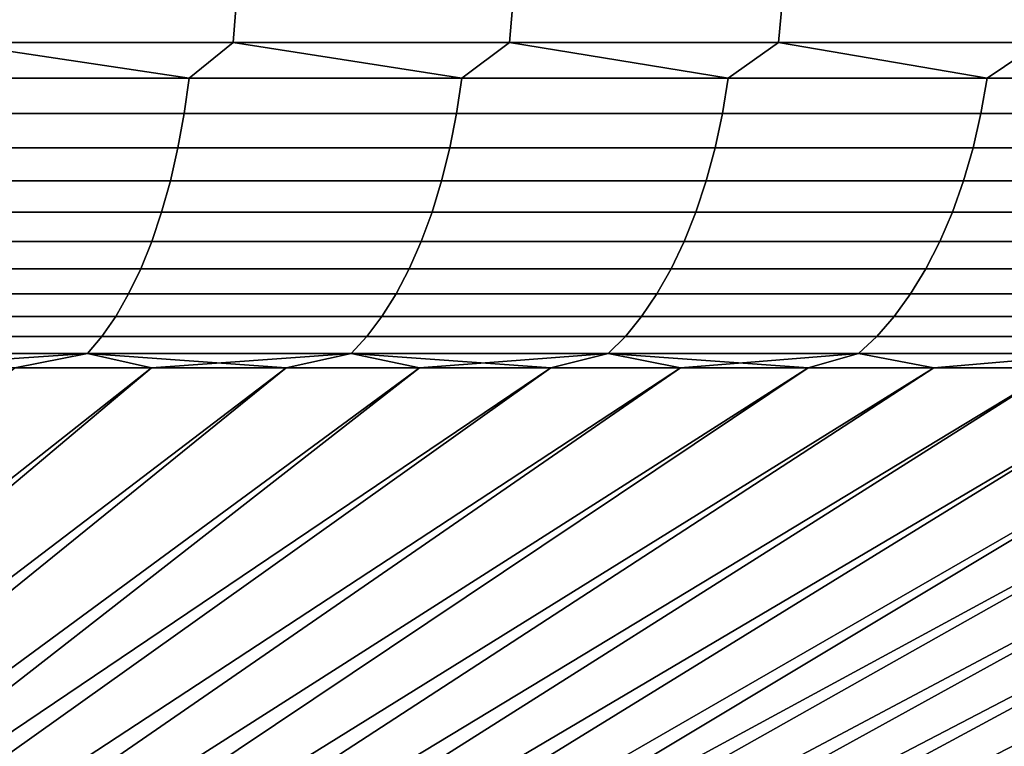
# Model space of a CAD drawing. Header units: metres. Extents: x -109 to 109, y -100 to 58.
# Tile 637 of 642: x 89.68 to 94.32, y 51.22 to 54.64. Entities that reach past the tile are written whole.
import ezdxf

# ---------------------------------------------------------------- set-up
doc = ezdxf.new("R2010")
doc.units = ezdxf.units.M
doc.layers.add('solid_21_062_100_XXX', color=7, linetype='CONTINUOUS')

msp = doc.modelspace()

# ---------------------------------------------------------------- linework, layer by layer
at = {"layer": 'solid_21_062_100_XXX'}
for points in [[(90.686821, 54.537159, -28.490984), (89.355873, 54.537159, -29.11578), (89.627403, 58.349998, -29.730816), (90.98658, 58.349998, -29.092766)], [(89.355873, 54.537159, 29.11578), (90.686821, 54.537159, 28.490984), (90.98658, 58.349998, 29.092766), (89.627403, 58.349998, 29.730816)], [(91.987495, 54.537159, -27.805386), (90.686821, 54.537159, -28.490984), (90.98658, 58.349998, -29.092766), (92.314568, 58.349998, -28.392773)], [(90.686821, 54.537159, 28.490984), (91.987495, 54.537159, 27.805386), (92.314568, 58.349998, 28.392773), (90.98658, 58.349998, 29.092766)], [(93.255119, 54.537159, -27.060452), (91.987495, 54.537159, -27.805386), (92.314568, 58.349998, -28.392773), (93.6091, 58.349998, -27.632023)], [(91.987495, 54.537159, 27.805386), (93.255119, 54.537159, 27.06045), (93.6091, 58.349998, 27.632023), (92.314568, 58.349998, 28.392773)], [(94.486984, 54.537159, -26.257769), (93.255119, 54.537159, -27.060452), (93.6091, 58.349998, -27.632023), (94.86689, 58.349998, -26.81245)], [(93.255119, 54.537159, 27.06045), (94.486984, 54.537159, 26.257769), (94.86689, 58.349998, 26.81245), (93.6091, 58.349998, 27.632023)], [(89.165321, 54.368504, -29.158497), (89.355873, 54.537159, -29.11578), (90.479332, 54.368504, -28.551821)], [(90.479332, 54.368504, 28.551821), (89.355873, 54.537159, 29.11578), (89.165321, 54.368504, 29.158497)], [(90.479332, 54.368504, -28.551821), (89.355873, 54.537159, -29.11578), (90.686821, 54.537159, -28.490984)], [(90.479332, 54.368504, 28.551821), (90.686821, 54.537159, 28.490984), (89.355873, 54.537159, 29.11578)], [(90.479332, 54.368504, -28.551821), (90.686821, 54.537159, -28.490984), (91.764374, 54.368504, -27.885969)], [(91.764374, 54.368504, 27.885969), (90.686821, 54.537159, 28.490984), (90.479332, 54.368504, 28.551821)], [(91.764374, 54.368504, -27.885969), (90.686821, 54.537159, -28.490984), (91.987495, 54.537159, -27.805386)], [(91.764374, 54.368504, 27.885969), (91.987495, 54.537159, 27.805386), (90.686821, 54.537159, 28.490984)], [(91.764374, 54.368504, -27.885969), (91.987495, 54.537159, -27.805386), (93.017769, 54.368504, -27.162317)], [(93.017769, 54.368504, 27.162317), (91.987495, 54.537159, 27.805386), (91.764374, 54.368504, 27.885969)], [(93.017769, 54.368504, -27.162317), (91.987495, 54.537159, -27.805386), (93.255119, 54.537159, -27.060452)], [(93.017769, 54.368504, 27.162317), (93.255119, 54.537159, 27.06045), (91.987495, 54.537159, 27.805386)], [(93.017769, 54.368504, -27.162317), (93.255119, 54.537159, -27.060452), (94.236938, 54.368504, -26.382368)], [(94.236938, 54.368504, 26.382368), (93.255119, 54.537159, 27.06045), (93.017769, 54.368504, 27.162317)], [(94.236938, 54.368504, -26.382368), (93.255119, 54.537159, -27.060452), (94.486984, 54.537159, -26.257769)], [(94.236938, 54.368504, 26.382368), (94.486984, 54.537159, 26.257769), (93.255119, 54.537159, 27.06045)], [(94.236938, 54.368504, -26.382368), (94.486984, 54.537159, -26.257769), (95.419334, 54.368504, -25.547739)], [(95.419334, 54.368504, 25.547739), (94.486984, 54.537159, 26.257769), (94.236938, 54.368504, 26.382368)], [(90.479332, 54.368504, 28.551821), (89.165321, 54.368504, 29.158497), (89.144455, 54.201889, 29.110453), (90.456299, 54.201889, 28.504776)], [(89.165321, 54.368504, -29.158497), (90.479332, 54.368504, -28.551821), (90.456299, 54.201889, -28.504776), (89.144455, 54.201889, -29.110453)], [(91.764374, 54.368504, 27.885969), (90.479332, 54.368504, 28.551821), (90.456299, 54.201889, 28.504776), (91.73922, 54.201889, 27.840021)], [(90.479332, 54.368504, -28.551821), (91.764374, 54.368504, -27.885969), (91.73922, 54.201889, -27.840021), (90.456299, 54.201889, -28.504776)], [(93.017769, 54.368504, 27.162317), (91.764374, 54.368504, 27.885969), (91.73922, 54.201889, 27.840021), (92.990555, 54.201889, 27.117563)], [(91.764374, 54.368504, -27.885969), (93.017769, 54.368504, -27.162317), (92.990555, 54.201889, -27.117563), (91.73922, 54.201889, -27.840021)], [(94.236938, 54.368504, 26.382368), (93.017769, 54.368504, 27.162317), (92.990555, 54.201889, 27.117563), (94.20771, 54.201889, 26.3389)], [(93.017769, 54.368504, -27.162317), (94.236938, 54.368504, -26.382368), (94.20771, 54.201889, -26.3389), (92.990555, 54.201889, -27.117563)], [(95.419334, 54.368504, 25.547739), (94.236938, 54.368504, 26.382368), (94.20771, 54.201889, 26.3389), (95.388161, 54.201889, 25.505644)], [(94.236938, 54.368504, -26.382368), (95.419334, 54.368504, -25.547739), (95.388161, 54.201889, -25.505644), (94.20771, 54.201889, -26.3389)], [(90.456299, 54.201889, 28.504776), (89.144455, 54.201889, 29.110453), (89.117874, 54.040485, 29.049259), (90.426964, 54.040485, 28.444857)], [(89.144455, 54.201889, -29.110453), (90.456299, 54.201889, -28.504776), (90.426964, 54.040485, -28.444857), (89.117874, 54.040485, -29.049259)], [(91.73922, 54.201889, 27.840021), (90.456299, 54.201889, 28.504776), (90.426964, 54.040485, 28.444857), (91.707184, 54.040485, 27.781498)], [(90.456299, 54.201889, -28.504776), (91.73922, 54.201889, -27.840021), (91.707184, 54.040485, -27.781498), (90.426964, 54.040485, -28.444857)], [(92.990555, 54.201889, 27.117563), (91.73922, 54.201889, 27.840021), (91.707184, 54.040485, 27.781498), (92.955887, 54.040485, 27.060558)], [(91.73922, 54.201889, -27.840021), (92.990555, 54.201889, -27.117563), (92.955887, 54.040485, -27.060558), (91.707184, 54.040485, -27.781498)], [(94.20771, 54.201889, 26.3389), (92.990555, 54.201889, 27.117563), (92.955887, 54.040485, 27.060558), (94.170486, 54.040485, 26.283531)], [(92.990555, 54.201889, -27.117563), (94.20771, 54.201889, -26.3389), (94.170486, 54.040485, -26.283531), (92.955887, 54.040485, -27.060558)], [(95.388161, 54.201889, 25.505644), (94.20771, 54.201889, 26.3389), (94.170486, 54.040485, 26.283531), (95.348457, 54.040485, 25.452028)], [(94.20771, 54.201889, -26.3389), (95.388161, 54.201889, -25.505644), (95.348457, 54.040485, -25.452028), (94.170486, 54.040485, -26.283531)], [(90.426964, 54.040485, 28.444857), (89.117874, 54.040485, 29.049259), (89.085785, 53.885513, 28.975382), (90.391548, 53.885513, 28.372519)], [(89.117874, 54.040485, -29.049259), (90.426964, 54.040485, -28.444857), (90.391548, 53.885513, -28.372519), (89.085785, 53.885513, -28.975382)], [(91.707184, 54.040485, 27.781498), (90.426964, 54.040485, 28.444857), (90.391548, 53.885513, 28.372519), (91.66851, 53.885513, 27.710846)], [(90.426964, 54.040485, -28.444857), (91.707184, 54.040485, -27.781498), (91.66851, 53.885513, -27.710846), (90.391548, 53.885513, -28.372519)], [(92.955887, 54.040485, 27.060558), (91.707184, 54.040485, 27.781498), (91.66851, 53.885513, 27.710846), (92.91404, 53.885513, 26.991741)], [(91.707184, 54.040485, -27.781498), (92.955887, 54.040485, -27.060558), (92.91404, 53.885513, -26.991741), (91.66851, 53.885513, -27.710846)], [(94.170486, 54.040485, 26.283531), (92.955887, 54.040485, 27.060558), (92.91404, 53.885513, 26.991741), (94.125549, 53.885513, 26.21669)], [(92.955887, 54.040485, -27.060558), (94.170486, 54.040485, -26.283531), (94.125549, 53.885513, -26.21669), (92.91404, 53.885513, -26.991741)], [(95.348457, 54.040485, 25.452028), (94.170486, 54.040485, 26.283531), (94.125549, 53.885513, 26.21669), (95.300522, 53.885513, 25.3873)], [(94.170486, 54.040485, -26.283531), (95.348457, 54.040485, -25.452028), (95.300522, 53.885513, -25.3873), (94.125549, 53.885513, -26.21669)], [(90.391548, 53.885513, 28.372519), (89.085785, 53.885513, 28.975382), (89.048431, 53.738159, 28.889387), (90.350319, 53.738159, 28.288313)], [(89.085785, 53.885513, -28.975382), (90.391548, 53.885513, -28.372519), (90.350319, 53.738159, -28.288313), (89.048431, 53.738159, -28.889387)], [(91.66851, 53.885513, 27.710846), (90.391548, 53.885513, 28.372519), (90.350319, 53.738159, 28.288313), (91.623497, 53.738159, 27.628605)], [(90.391548, 53.885513, -28.372519), (91.66851, 53.885513, -27.710846), (91.623497, 53.738159, -27.628605), (90.350319, 53.738159, -28.288313)], [(92.91404, 53.885513, 26.991741), (91.66851, 53.885513, 27.710846), (91.623497, 53.738159, 27.628605), (92.865326, 53.738159, 26.911633)], [(91.66851, 53.885513, -27.710846), (92.91404, 53.885513, -26.991741), (92.865326, 53.738159, -26.911633), (91.623497, 53.738159, -27.628605)], [(94.125549, 53.885513, 26.21669), (92.91404, 53.885513, 26.991741), (92.865326, 53.738159, 26.911633), (94.073242, 53.738159, 26.138882)], [(92.91404, 53.885513, -26.991741), (94.125549, 53.885513, -26.21669), (94.073242, 53.738159, -26.138882), (92.865326, 53.738159, -26.911633)], [(95.300522, 53.885513, 25.3873), (94.125549, 53.885513, 26.21669), (94.073242, 53.738159, 26.138882), (95.244728, 53.738159, 25.311954)], [(94.125549, 53.885513, -26.21669), (95.300522, 53.885513, -25.3873), (95.244728, 53.738159, -25.311954), (94.073242, 53.738159, -26.138882)], [(90.350319, 53.738159, 28.288313), (89.048431, 53.738159, 28.889387), (89.006104, 53.599548, 28.791929), (90.303596, 53.599548, 28.192883)], [(89.048431, 53.738159, -28.889387), (90.350319, 53.738159, -28.288313), (90.303596, 53.599548, -28.192883), (89.006104, 53.599548, -28.791929)], [(91.623497, 53.738159, 27.628605), (90.350319, 53.738159, 28.288313), (90.303596, 53.599548, 28.192883), (91.572472, 53.599548, 27.5354)], [(90.350319, 53.738159, -28.288313), (91.623497, 53.738159, -27.628605), (91.572472, 53.599548, -27.5354), (90.303596, 53.599548, -28.192883)], [(92.865326, 53.738159, 26.911633), (91.623497, 53.738159, 27.628605), (91.572472, 53.599548, 27.5354), (92.81012, 53.599548, 26.820847)], [(91.623497, 53.738159, -27.628605), (92.865326, 53.738159, -26.911633), (92.81012, 53.599548, -26.820847), (91.572472, 53.599548, -27.5354)], [(94.073242, 53.738159, 26.138882), (92.865326, 53.738159, 26.911633), (92.81012, 53.599548, 26.820847), (94.013954, 53.599548, 26.050703)], [(92.865326, 53.738159, -26.911633), (94.073242, 53.738159, -26.138882), (94.013954, 53.599548, -26.050703), (92.81012, 53.599548, -26.820847)], [(95.244728, 53.738159, 25.311954), (94.073242, 53.738159, 26.138882), (94.013954, 53.599548, 26.050703), (95.181496, 53.599548, 25.226564)], [(94.073242, 53.738159, -26.138882), (95.244728, 53.738159, -25.311954), (95.181496, 53.599548, -25.226564), (94.013954, 53.599548, -26.050703)], [(90.303596, 53.599548, 28.192883), (89.006104, 53.599548, 28.791929), (88.959114, 53.470734, 28.683752), (90.251732, 53.470734, 28.086954)], [(89.006104, 53.599548, -28.791929), (90.303596, 53.599548, -28.192883), (90.251732, 53.470734, -28.086954), (88.959114, 53.470734, -28.683752)], [(91.572472, 53.599548, 27.5354), (90.303596, 53.599548, 28.192883), (90.251732, 53.470734, 28.086954), (91.515846, 53.470734, 27.431942)], [(90.303596, 53.599548, -28.192883), (91.572472, 53.599548, -27.5354), (91.515846, 53.470734, -27.431942), (90.251732, 53.470734, -28.086954)], [(92.81012, 53.599548, 26.820847), (91.572472, 53.599548, 27.5354), (91.515846, 53.470734, 27.431942), (92.74884, 53.470734, 26.720074)], [(91.572472, 53.599548, -27.5354), (92.81012, 53.599548, -26.820847), (92.74884, 53.470734, -26.720074), (91.515846, 53.470734, -27.431942)], [(94.013954, 53.599548, 26.050703), (92.81012, 53.599548, 26.820847), (92.74884, 53.470734, 26.720074), (93.948151, 53.470734, 25.952824)], [(92.81012, 53.599548, -26.820847), (94.013954, 53.599548, -26.050703), (93.948151, 53.470734, -25.952824), (92.74884, 53.470734, -26.720074)], [(95.181496, 53.599548, 25.226564), (94.013954, 53.599548, 26.050703), (93.948151, 53.470734, 25.952824), (95.111305, 53.470734, 25.131783)], [(94.013954, 53.599548, -26.050703), (95.181496, 53.599548, -25.226564), (95.111305, 53.470734, -25.131783), (93.948151, 53.470734, -25.952824)], [(90.251732, 53.470734, 28.086954), (88.959114, 53.470734, 28.683752), (88.907822, 53.352703, 28.565678), (90.195122, 53.352703, 27.971338)], [(88.959114, 53.470734, -28.683752), (90.251732, 53.470734, -28.086954), (90.195122, 53.352703, -27.971338), (88.907822, 53.352703, -28.565678)], [(91.515846, 53.470734, 27.431942), (90.251732, 53.470734, 28.086954), (90.195122, 53.352703, 27.971338), (91.454033, 53.352703, 27.319023)], [(90.251732, 53.470734, -28.086954), (91.515846, 53.470734, -27.431942), (91.454033, 53.352703, -27.319023), (90.195122, 53.352703, -27.971338)], [(92.74884, 53.470734, 26.720074), (91.515846, 53.470734, 27.431942), (91.454033, 53.352703, 27.319023), (92.681953, 53.352703, 26.610085)], [(91.515846, 53.470734, -27.431942), (92.74884, 53.470734, -26.720074), (92.681953, 53.352703, -26.610085), (91.454033, 53.352703, -27.319023)], [(93.948151, 53.470734, 25.952824), (92.74884, 53.470734, 26.720074), (92.681953, 53.352703, 26.610085), (93.876328, 53.352703, 25.845993)], [(92.74884, 53.470734, -26.720074), (93.948151, 53.470734, -25.952824), (93.876328, 53.352703, -25.845993), (92.681953, 53.352703, -26.610085)], [(95.111305, 53.470734, 25.131783), (93.948151, 53.470734, 25.952824), (93.876328, 53.352703, 25.845993), (95.034691, 53.352703, 25.02833)], [(93.948151, 53.470734, -25.952824), (95.111305, 53.470734, -25.131783), (95.034691, 53.352703, -25.02833), (93.876328, 53.352703, -25.845993)], [(90.195122, 53.352703, 27.971338), (88.907822, 53.352703, 28.565678), (88.852631, 53.246349, 28.43861), (90.134201, 53.246349, 27.846912)], [(88.907822, 53.352703, -28.565678), (90.195122, 53.352703, -27.971338), (90.134201, 53.246349, -27.846912), (88.852631, 53.246349, -28.43861)], [(91.454033, 53.352703, 27.319023), (90.195122, 53.352703, 27.971338), (90.134201, 53.246349, 27.846912), (91.387512, 53.246349, 27.1975)], [(90.195122, 53.352703, -27.971338), (91.454033, 53.352703, -27.319023), (91.387512, 53.246349, -27.1975), (90.134201, 53.246349, -27.846912)], [(92.681953, 53.352703, 26.610085), (91.454033, 53.352703, 27.319023), (91.387512, 53.246349, 27.1975), (92.60997, 53.246349, 26.491714)], [(91.454033, 53.352703, -27.319023), (92.681953, 53.352703, -26.610085), (92.60997, 53.246349, -26.491714), (91.387512, 53.246349, -27.1975)], [(93.876328, 53.352703, 25.845993), (92.681953, 53.352703, 26.610085), (92.60997, 53.246349, 26.491714), (93.799034, 53.246349, 25.731022)], [(92.681953, 53.352703, -26.610085), (93.876328, 53.352703, -25.845993), (93.799034, 53.246349, -25.731022), (92.60997, 53.246349, -26.491714)], [(95.034691, 53.352703, 25.02833), (93.876328, 53.352703, 25.845993), (93.799034, 53.246349, 25.731022), (94.95224, 53.246349, 24.916998)], [(93.876328, 53.352703, -25.845993), (95.034691, 53.352703, -25.02833), (94.95224, 53.246349, -24.916998), (93.799034, 53.246349, -25.731022)], [(90.134201, 53.246349, 27.846912), (88.852631, 53.246349, 28.43861), (88.793953, 53.152493, 28.303516), (90.069435, 53.152493, 27.71463)], [(88.852631, 53.246349, -28.43861), (90.134201, 53.246349, -27.846912), (90.069435, 53.152493, -27.71463), (88.793953, 53.152493, -28.303516)], [(91.387512, 53.246349, 27.1975), (90.134201, 53.246349, 27.846912), (90.069435, 53.152493, 27.71463), (91.316795, 53.152493, 27.068302)], [(90.134201, 53.246349, -27.846912), (91.387512, 53.246349, -27.1975), (91.316795, 53.152493, -27.068302), (90.069435, 53.152493, -27.71463)], [(92.60997, 53.246349, 26.491714), (91.387512, 53.246349, 27.1975), (91.316795, 53.152493, 27.068302), (92.53344, 53.152493, 26.36587)], [(91.387512, 53.246349, -27.1975), (92.60997, 53.246349, -26.491714), (92.53344, 53.152493, -26.36587), (91.316795, 53.152493, -27.068302)], [(93.799034, 53.246349, 25.731022), (92.60997, 53.246349, 26.491714), (92.53344, 53.152493, 26.36587), (93.716858, 53.152493, 25.608789)], [(92.60997, 53.246349, -26.491714), (93.799034, 53.246349, -25.731022), (93.716858, 53.152493, -25.608789), (92.53344, 53.152493, -26.36587)], [(94.95224, 53.246349, 24.916998), (93.799034, 53.246349, 25.731022), (93.716858, 53.152493, 25.608789), (94.864586, 53.152493, 24.798634)], [(93.799034, 53.246349, -25.731022), (94.95224, 53.246349, -24.916998), (94.864586, 53.152493, -24.798634), (93.716858, 53.152493, -25.608789)], [(90.069435, 53.152493, 27.71463), (88.793953, 53.152493, 28.303516), (88.732231, 53.071838, 28.161427), (90.001312, 53.071838, 27.575497)], [(88.793953, 53.152493, -28.303516), (90.069435, 53.152493, -27.71463), (90.001312, 53.071838, -27.575497), (88.732231, 53.071838, -28.161427)], [(91.316795, 53.152493, 27.068302), (90.069435, 53.152493, 27.71463), (90.001312, 53.071838, 27.575497), (91.242409, 53.071838, 26.932413)], [(90.069435, 53.152493, -27.71463), (91.316795, 53.152493, -27.068302), (91.242409, 53.071838, -26.932413), (90.001312, 53.071838, -27.575497)], [(92.53344, 53.152493, 26.36587), (91.316795, 53.152493, 27.068302), (91.242409, 53.071838, 26.932413), (92.45295, 53.071838, 26.233507)], [(91.316795, 53.152493, -27.068302), (92.53344, 53.152493, -26.36587), (92.45295, 53.071838, -26.233507), (91.242409, 53.071838, -26.932413)], [(93.716858, 53.152493, 25.608789), (92.53344, 53.152493, 26.36587), (92.45295, 53.071838, 26.233507), (93.630424, 53.071838, 25.480228)], [(92.53344, 53.152493, -26.36587), (93.716858, 53.152493, -25.608789), (93.630424, 53.071838, -25.480228), (92.45295, 53.071838, -26.233507)], [(94.864586, 53.152493, 24.798634), (93.716858, 53.152493, 25.608789), (93.630424, 53.071838, 25.480228), (94.772392, 53.071838, 24.674139)], [(93.716858, 53.152493, -25.608789), (94.864586, 53.152493, -24.798634), (94.772392, 53.071838, -24.674139), (93.630424, 53.071838, -25.480228)], [(90.001312, 53.071838, 27.575497), (88.732231, 53.071838, 28.161427), (89.659462, 53.00507, 27.561743)], [(88.732231, 53.071838, -28.161427), (90.001312, 53.071838, -27.575497), (89.009712, 53.00507, -27.862665)], [(90.001312, 53.071838, -27.575497), (89.659447, 53.00507, -27.561749), (89.009712, 53.00507, -27.862665)], [(90.001312, 53.071838, -27.575497), (90.301949, 53.00507, -27.245684), (89.659447, 53.00507, -27.561749)], [(90.001312, 53.071838, 27.575497), (89.659462, 53.00507, 27.561743), (90.301964, 53.00507, 27.245676)], [(90.001312, 53.071838, 27.575497), (90.301964, 53.00507, 27.245676), (90.936874, 53.00507, 26.914635)], [(91.242409, 53.071838, 26.932413), (90.001312, 53.071838, 27.575497), (90.936874, 53.00507, 26.914635)], [(90.001312, 53.071838, -27.575497), (91.242409, 53.071838, -26.932413), (90.301949, 53.00507, -27.245684)], [(91.242409, 53.071838, -26.932413), (90.936859, 53.00507, -26.914644), (90.301949, 53.00507, -27.245684)], [(103.089851, 53.071838, -15.351657), (103.068771, 53.00507, -15.063913), (90.814018, 47.968861, -8.612449), (102.708328, 53.00507, -15.682616)], [(91.242409, 53.071838, -26.932413), (91.563843, 53.00507, -26.56881), (90.936859, 53.00507, -26.914644)], [(91.242409, 53.071838, 26.932413), (90.936874, 53.00507, 26.914635), (91.563858, 53.00507, 26.568802)], [(103.089851, 53.071838, 15.351657), (102.708336, 53.00507, 15.682601), (91.041992, 47.968861, 8.221667), (103.068779, 53.00507, 15.063898)], [(91.242409, 53.071838, 26.932413), (91.563858, 53.00507, 26.568802), (92.182556, 53.00507, 26.208364)], [(92.45295, 53.071838, 26.233507), (91.242409, 53.071838, 26.932413), (92.182556, 53.00507, 26.208364)], [(91.242409, 53.071838, -26.932413), (92.45295, 53.071838, -26.233507), (91.563843, 53.00507, -26.56881)], [(92.45295, 53.071838, -26.233507), (92.182541, 53.00507, -26.208374), (91.563843, 53.00507, -26.56881)], [(105.430534, 53.071838, -10.281914), (105.411636, 53.00507, -9.845716), (92.180534, 47.968861, -5.760739), (105.172882, 53.00507, -10.520774)], [(92.45295, 53.071838, -26.233507), (92.792625, 53.00507, -25.833532), (92.182541, 53.00507, -26.208374)], [(92.45295, 53.071838, 26.233507), (92.182556, 53.00507, 26.208364), (92.792641, 53.00507, 25.833523)], [(105.430534, 53.071838, 10.281914), (105.17289, 53.00507, 10.520758), (92.330788, 47.968861, 5.333999), (105.411644, 53.00507, 9.845698)], [(92.45295, 53.071838, 26.233507), (92.792641, 53.00507, 25.833523), (93.393768, 53.00507, 25.444481)], [(93.630424, 53.071838, 25.480228), (92.45295, 53.071838, 26.233507), (93.393768, 53.00507, 25.444481)], [(92.45295, 53.071838, -26.233507), (93.630424, 53.071838, -25.480228), (92.792625, 53.00507, -25.833532)], [(93.630424, 53.071838, -25.480228), (93.393753, 53.00507, -25.444492), (92.792625, 53.00507, -25.833532)], [(93.630424, 53.071838, -25.480228), (93.985596, 53.00507, -25.041466), (93.393753, 53.00507, -25.444492)], [(93.630424, 53.071838, 25.480228), (93.393768, 53.00507, 25.444481), (93.985611, 53.00507, 25.041456)], [(94.772392, 53.071838, 24.674139), (93.630424, 53.071838, 25.480228), (93.985611, 53.00507, 25.041456), (94.567841, 53.00507, 24.624666)], [(93.630424, 53.071838, -25.480228), (94.772392, 53.071838, -24.674139), (93.985596, 53.00507, -25.041466)], [(94.772392, 53.071838, -24.674139), (94.567825, 53.00507, -24.624676), (93.985596, 53.00507, -25.041466)], [(90.301949, 53.00507, -27.245684), (83.922356, 47.968861, -14.965758), (83.514374, 47.968861, -15.161264), (89.659447, 53.00507, -27.561749)], [(90.936859, 53.00507, -26.914644), (84.324905, 47.968861, -14.759276), (83.922356, 47.968861, -14.965758), (90.301949, 53.00507, -27.245684)], [(89.659462, 53.00507, 27.561743), (83.922363, 47.968861, 14.965755), (84.324905, 47.968861, 14.759273), (90.301964, 53.00507, 27.245676)], [(91.563843, 53.00507, -26.56881), (84.721703, 47.968861, -14.54197), (84.324905, 47.968861, -14.759276), (90.936859, 53.00507, -26.914644)], [(90.301964, 53.00507, 27.245676), (84.324905, 47.968861, 14.759273), (84.72171, 47.968861, 14.541966), (90.936874, 53.00507, 26.914635)], [(92.792625, 53.00507, -25.833532), (85.11248, 47.968861, -14.313998), (84.721703, 47.968861, -14.54197), (92.182541, 53.00507, -26.208374)], [(91.563843, 53.00507, -26.56881), (92.182541, 53.00507, -26.208374), (84.721703, 47.968861, -14.54197)], [(90.936874, 53.00507, 26.914635), (84.72171, 47.968861, 14.541966), (85.112488, 47.968861, 14.313993), (91.563858, 53.00507, 26.568802)], [(93.393753, 53.00507, -25.444492), (85.496933, 47.968861, -14.075529), (85.11248, 47.968861, -14.313998), (92.792625, 53.00507, -25.833532)], [(92.182556, 53.00507, 26.208364), (85.112488, 47.968861, 14.313993), (85.496941, 47.968861, 14.075523), (92.792641, 53.00507, 25.833523)], [(92.182556, 53.00507, 26.208364), (91.563858, 53.00507, 26.568802), (85.112488, 47.968861, 14.313993)], [(93.985596, 53.00507, -25.041466), (85.874794, 47.968861, -13.826736), (85.496933, 47.968861, -14.075529), (93.393753, 53.00507, -25.444492)], [(92.792641, 53.00507, 25.833523), (85.496941, 47.968861, 14.075523), (85.874802, 47.968861, 13.826731), (93.393768, 53.00507, 25.444481)], [(94.567825, 53.00507, -24.624676), (86.245773, 47.968861, -13.567803), (85.874794, 47.968861, -13.826736), (93.985596, 53.00507, -25.041466)], [(93.393768, 53.00507, 25.444481), (85.874802, 47.968861, 13.826731), (86.245781, 47.968861, 13.567797), (93.985611, 53.00507, 25.041456)], [(95.140129, 53.00507, -24.194351), (86.609604, 47.968861, -13.298919), (86.245773, 47.968861, -13.567803), (94.567825, 53.00507, -24.624676)], [(93.985611, 53.00507, 25.041456), (86.245781, 47.968861, 13.567797), (86.609612, 47.968861, 13.298912), (94.567841, 53.00507, 24.624666)], [(95.702187, 53.00507, -23.750729), (86.966019, 47.968861, -13.020282), (86.609604, 47.968861, -13.298919), (95.140129, 53.00507, -24.194351)], [(94.567841, 53.00507, 24.624666), (86.609612, 47.968861, 13.298912), (86.966026, 47.968861, 13.020275), (95.140144, 53.00507, 24.19434)], [(96.794334, 53.00507, -22.824572), (87.314766, 47.968861, -12.732095), (86.966019, 47.968861, -13.020282), (96.253685, 53.00507, -23.29405)], [(95.702187, 53.00507, -23.750729), (96.253685, 53.00507, -23.29405), (86.966019, 47.968861, -13.020282)], [(95.140144, 53.00507, 24.19434), (86.966026, 47.968861, 13.020275), (87.314774, 47.968861, 12.732087), (95.702194, 53.00507, 23.750717)], [(97.323822, 53.00507, -22.342545), (87.655571, 47.968861, -12.434569), (87.314766, 47.968861, -12.732095), (96.794334, 53.00507, -22.824572)], [(96.2537, 53.00507, 23.294041), (87.314774, 47.968861, 12.732087), (87.655579, 47.968861, 12.434563), (96.794342, 53.00507, 22.82456)], [(96.2537, 53.00507, 23.294041), (95.702194, 53.00507, 23.750717), (87.314774, 47.968861, 12.732087)], [(97.841866, 53.00507, -21.84824), (87.988205, 47.968861, -12.127925), (87.655571, 47.968861, -12.434569), (97.323822, 53.00507, -22.342545)], [(96.794342, 53.00507, 22.82456), (87.655579, 47.968861, 12.434563), (87.988213, 47.968861, 12.127918), (97.323837, 53.00507, 22.342533)], [(98.348183, 53.00507, -21.341927), (88.312408, 47.968861, -11.812385), (87.988205, 47.968861, -12.127925), (97.841866, 53.00507, -21.84824)], [(97.323837, 53.00507, 22.342533), (87.988213, 47.968861, 12.127918), (88.312408, 47.968861, 11.812378), (97.841881, 53.00507, 21.848228)], [(98.842491, 53.00507, -20.823883), (88.627945, 47.968861, -11.488181), (88.312408, 47.968861, -11.812385), (98.348183, 53.00507, -21.341927)], [(97.841881, 53.00507, 21.848228), (88.312408, 47.968861, 11.812378), (88.627953, 47.968861, 11.488174), (98.348198, 53.00507, 21.341915)], [(99.324516, 53.00507, -20.294395), (88.934586, 47.968861, -11.155552), (88.627945, 47.968861, -11.488181), (98.842491, 53.00507, -20.823883)], [(98.348198, 53.00507, 21.341915), (88.627953, 47.968861, 11.488174), (88.934593, 47.968861, 11.155545), (98.842499, 53.00507, 20.823872)], [(99.793991, 53.00507, -19.753754), (89.232117, 47.968861, -10.814741), (88.934586, 47.968861, -11.155552), (99.324516, 53.00507, -20.294395)], [(98.842499, 53.00507, 20.823872), (88.934593, 47.968861, 11.155545), (89.232117, 47.968861, 10.814734), (99.324524, 53.00507, 20.294382)], [(100.694298, 53.00507, -18.6402), (89.520302, 47.968861, -10.465998), (89.232117, 47.968861, -10.814741), (100.250671, 53.00507, -19.202253)], [(99.793991, 53.00507, -19.753754), (100.250671, 53.00507, -19.202253), (89.232117, 47.968861, -10.814741)], [(99.324524, 53.00507, 20.294382), (89.232117, 47.968861, 10.814734), (89.520309, 47.968861, 10.46599), (99.794006, 53.00507, 19.75374)], [(101.124619, 53.00507, -18.067902), (89.798935, 47.968861, -10.109578), (89.520302, 47.968861, -10.465998), (100.694298, 53.00507, -18.6402)], [(100.250687, 53.00507, 19.20224), (89.520309, 47.968861, 10.46599), (89.798943, 47.968861, 10.109571), (100.694305, 53.00507, 18.640186)], [(100.250687, 53.00507, 19.20224), (99.794006, 53.00507, 19.75374), (89.520309, 47.968861, 10.46599)], [(101.541412, 53.00507, -17.48567), (90.067825, 47.968861, -9.745745), (89.798935, 47.968861, -10.109578), (101.124619, 53.00507, -18.067902)], [(100.694305, 53.00507, 18.640186), (89.798943, 47.968861, 10.109571), (90.067825, 47.968861, 9.745736), (101.124634, 53.00507, 18.067886)], [(101.944443, 53.00507, -16.893827), (90.326752, 47.968861, -9.374763), (90.067825, 47.968861, -9.745745), (101.541412, 53.00507, -17.48567)], [(101.124634, 53.00507, 18.067886), (90.067825, 47.968861, 9.745736), (90.326759, 47.968861, 9.374755), (101.54142, 53.00507, 17.485655)], [(102.333481, 53.00507, -16.2927), (90.575546, 47.968861, -8.996904), (90.326752, 47.968861, -9.374763), (101.944443, 53.00507, -16.893827)], [(101.54142, 53.00507, 17.485655), (90.326759, 47.968861, 9.374755), (90.575554, 47.968861, 8.996897), (101.94445, 53.00507, 16.893814)], [(102.708328, 53.00507, -15.682616), (90.814018, 47.968861, -8.612449), (90.575546, 47.968861, -8.996904), (102.333481, 53.00507, -16.2927)], [(101.94445, 53.00507, 16.893814), (90.575554, 47.968861, 8.996897), (90.814018, 47.968861, 8.61244), (102.333496, 53.00507, 16.292685)], [(103.414604, 53.00507, -14.436932), (91.041985, 47.968861, -8.221676), (90.814018, 47.968861, -8.612449), (103.068771, 53.00507, -15.063913)], [(102.333496, 53.00507, 16.292685), (90.814018, 47.968861, 8.61244), (91.041992, 47.968861, 8.221667), (102.708336, 53.00507, 15.682601)], [(103.745651, 53.00507, -13.802015), (91.259293, 47.968861, -7.824872), (91.041985, 47.968861, -8.221676), (103.414604, 53.00507, -14.436932)], [(103.068779, 53.00507, 15.063898), (91.041992, 47.968861, 8.221667), (91.2593, 47.968861, 7.824864), (103.414612, 53.00507, 14.436916)], [(104.061714, 53.00507, -13.159514), (91.465775, 47.968861, -7.422331), (91.259293, 47.968861, -7.824872), (103.745651, 53.00507, -13.802015)], [(103.414612, 53.00507, 14.436916), (91.2593, 47.968861, 7.824864), (91.465775, 47.968861, 7.422322), (103.745659, 53.00507, 13.802)], [(104.362633, 53.00507, -12.509782), (91.661278, 47.968861, -7.014346), (91.465775, 47.968861, -7.422331), (104.061714, 53.00507, -13.159514)], [(103.745659, 53.00507, 13.802), (91.465775, 47.968861, 7.422322), (91.661278, 47.968861, 7.014337), (104.061722, 53.00507, 13.159499)], [(104.648239, 53.00507, -11.853172), (91.845657, 47.968861, -6.601216), (91.661278, 47.968861, -7.014346), (104.362633, 53.00507, -12.509782)], [(104.061722, 53.00507, 13.159499), (91.661278, 47.968861, 7.014337), (91.845665, 47.968861, 6.601207), (104.36264, 53.00507, 12.509766)], [(104.918373, 53.00507, -11.190049), (92.018791, 47.968861, -6.183245), (91.845657, 47.968861, -6.601216), (104.648239, 53.00507, -11.853172)], [(104.36264, 53.00507, 12.509766), (91.845665, 47.968861, 6.601207), (92.018791, 47.968861, 6.183236), (104.648247, 53.00507, 11.853157)], [(105.172882, 53.00507, -10.520774), (92.180534, 47.968861, -5.760739), (92.018791, 47.968861, -6.183245), (104.918373, 53.00507, -11.190049)], [(104.648247, 53.00507, 11.853157), (92.018791, 47.968861, 6.183236), (92.180542, 47.968861, 5.76073), (104.918373, 53.00507, 11.190033)], [(105.634506, 53.00507, -9.165244), (92.33078, 47.968861, -5.334008), (92.180534, 47.968861, -5.760739), (105.411636, 53.00507, -9.845716)], [(104.918373, 53.00507, 11.190033), (92.180542, 47.968861, 5.76073), (92.330788, 47.968861, 5.333999), (105.17289, 53.00507, 10.520758)], [(105.841354, 53.00507, -8.479734), (92.469421, 47.968861, -4.903365), (92.33078, 47.968861, -5.334008), (105.634506, 53.00507, -9.165244)], [(105.411644, 53.00507, 9.845698), (92.330788, 47.968861, 5.333999), (92.469421, 47.968861, 4.903356), (105.634506, 53.00507, 9.165227)], [(106.032082, 53.00507, -7.789564), (92.596344, 47.968861, -4.469126), (92.469421, 47.968861, -4.903365), (105.841354, 53.00507, -8.479734)], [(105.634506, 53.00507, 9.165227), (92.469421, 47.968861, 4.903356), (92.596344, 47.968861, 4.469116), (105.841362, 53.00507, 8.479717)], [(106.206573, 53.00507, -7.095113), (92.711464, 47.968861, -4.031609), (92.596344, 47.968861, -4.469126), (106.032082, 53.00507, -7.789564)], [(105.841362, 53.00507, 8.479717), (92.596344, 47.968861, 4.469116), (92.711464, 47.968861, 4.031599), (106.032082, 53.00507, 7.789547)], [(106.364738, 53.00507, -6.396763), (92.81469, 47.968861, -3.591134), (92.711464, 47.968861, -4.031609), (106.206573, 53.00507, -7.095113)], [(106.032082, 53.00507, 7.789547), (92.711464, 47.968861, 4.031599), (92.81469, 47.968861, 3.591125), (106.206573, 53.00507, 7.095096)], [(106.506485, 53.00507, -5.694898), (92.905952, 47.968861, -3.148026), (92.81469, 47.968861, -3.591134), (106.364738, 53.00507, -6.396763)], [(106.206573, 53.00507, 7.095096), (92.81469, 47.968861, 3.591125), (92.905952, 47.968861, 3.148017), (106.364738, 53.00507, 6.396746)], [(106.740433, 53.00507, -4.282168), (92.985184, 47.968861, -2.702609), (92.905952, 47.968861, -3.148026), (106.631744, 53.00507, -4.989904)], [(106.506485, 53.00507, -5.694898), (106.631744, 53.00507, -4.989904), (92.905952, 47.968861, -3.148026)], [(106.364738, 53.00507, 6.396746), (92.905952, 47.968861, 3.148017), (92.985184, 47.968861, 2.7026), (106.506485, 53.00507, 5.69488)], [(106.832512, 53.00507, -3.572079), (93.052322, 47.968861, -2.25521), (92.985184, 47.968861, -2.702609), (106.740433, 53.00507, -4.282168)], [(106.631744, 53.00507, 4.989887), (92.985184, 47.968861, 2.7026), (93.052322, 47.968861, 2.255201), (106.74044, 53.00507, 4.282151)], [(106.631744, 53.00507, 4.989887), (106.506485, 53.00507, 5.69488), (92.985184, 47.968861, 2.7026)], [(106.907913, 53.00507, -2.860026), (93.107323, 47.968861, -1.806157), (93.052322, 47.968861, -2.25521), (106.832512, 53.00507, -3.572079)], [(106.74044, 53.00507, 4.282151), (93.052322, 47.968861, 2.255201), (93.107323, 47.968861, 1.806148), (106.832512, 53.00507, 3.572062)], [(106.966606, 53.00507, -2.1464), (93.150139, 47.968861, -1.35578), (93.107323, 47.968861, -1.806157), (106.907913, 53.00507, -2.860026)], [(106.832512, 53.00507, 3.572062), (93.107323, 47.968861, 1.806148), (93.150139, 47.968861, 1.35577), (106.907913, 53.00507, 2.860008)], [(107.008545, 53.00507, -1.431593), (93.180748, 47.968861, -0.904407), (93.150139, 47.968861, -1.35578), (106.966606, 53.00507, -2.1464)], [(106.907913, 53.00507, 2.860008), (93.150139, 47.968861, 1.35577), (93.180748, 47.968861, 0.904398), (106.966606, 53.00507, 2.146383)], [(107.033722, 53.00507, -0.715998), (93.19912, 47.968861, -0.452372), (93.180748, 47.968861, -0.904407), (107.008545, 53.00507, -1.431593)], [(106.966606, 53.00507, 2.146383), (93.180748, 47.968861, 0.904398), (93.19912, 47.968861, 0.452362), (107.008553, 53.00507, 1.431575)], [(107.033722, 53.00507, 0.71598), (93.205246, 47.968861, -0.000005), (93.19912, 47.968861, -0.452372), (107.042114, 53.00507, -0.000009)], [(107.033722, 53.00507, -0.715998), (107.042114, 53.00507, -0.000009), (93.19912, 47.968861, -0.452372)], [(107.008553, 53.00507, 1.431575), (93.19912, 47.968861, 0.452362), (93.205246, 47.968861, -0.000005), (107.033722, 53.00507, 0.71598)]]:
    msp.add_3dface(points, dxfattribs=at)

doc.saveas('drawing.dxf')
